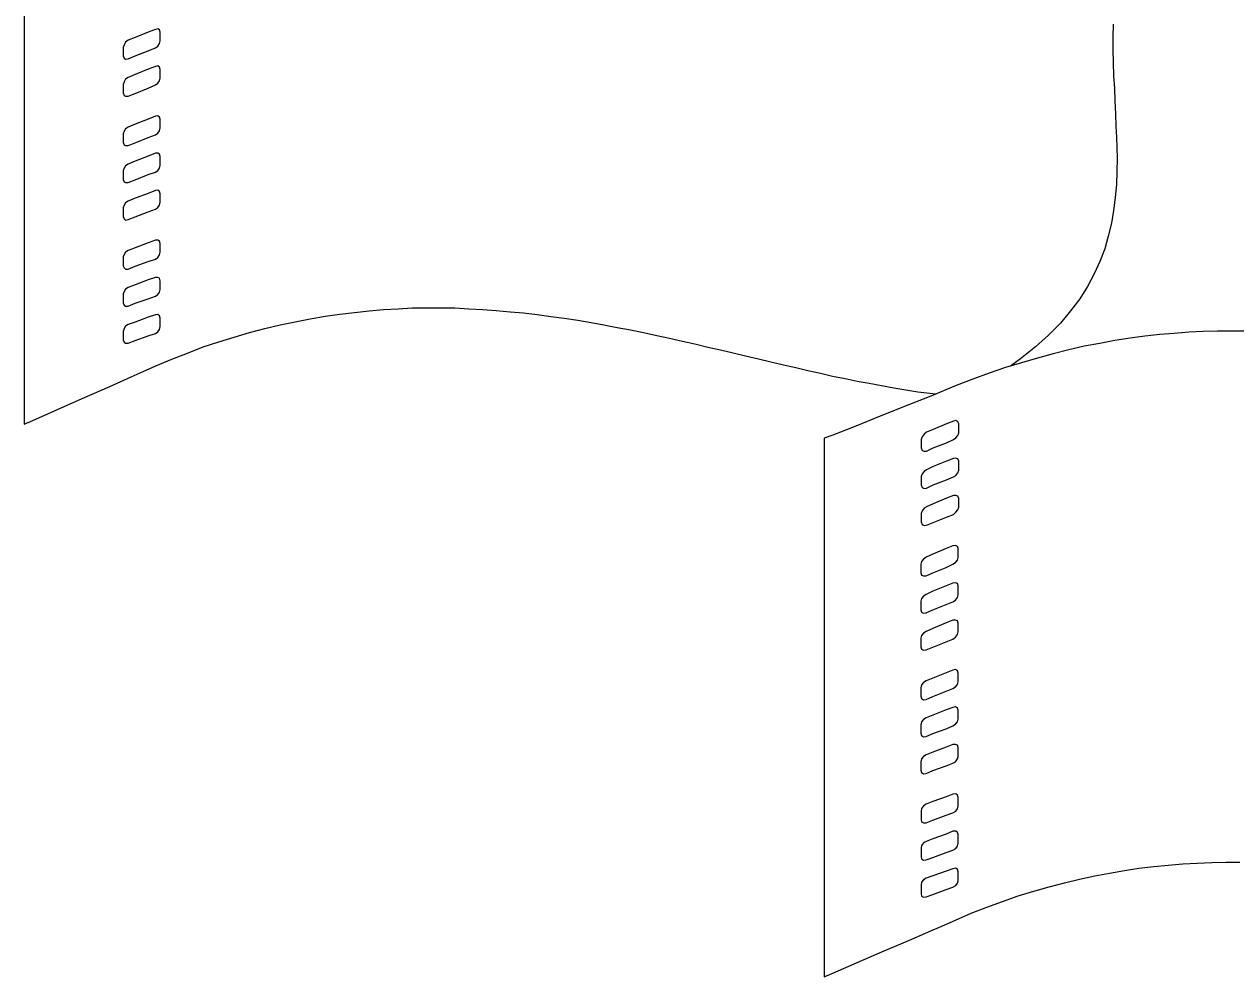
# Model space of a CAD drawing. Extents: x 638850 to 644908, y 297188 to 298900.
# Drawn here: x 639189.53 to 639236.03, y 297900.07 to 297936.65 of the extents above; entities that cross this region are included whole.
import ezdxf

# ---------------------------------------------------------------- set-up
doc = ezdxf.new("R2010")
doc.units = 0
doc.layers.add('16', color=7, linetype='Continuous')
doc.layers.add('2', color=7, linetype='Continuous')

msp = doc.modelspace()

# ---------------------------------------------------------------- linework, layer by layer
at = {"layer": '16'}
for points in [[(639194.564, 297935.742), (639194.656, 297935.804), (639194.718, 297935.912), (639194.748, 297936.02), (639194.748, 297936.02), (639194.748, 297936.099), (639194.748, 297936.269), (639194.748, 297936.344), (639194.748, 297936.344), (639194.718, 297936.439), (639194.656, 297936.469), (639194.564, 297936.452), (639194.564, 297936.452), (639194.286, 297936.344), (639193.792, 297936.145), (639193.514, 297936.037), (639193.514, 297936.037), (639193.42, 297935.958), (639193.36, 297935.867), (639193.328, 297935.759), (639193.328, 297935.759), (639193.328, 297935.68), (639193.328, 297935.513), (639193.328, 297935.435), (639193.328, 297935.435), (639193.36, 297935.343), (639193.42, 297935.31), (639193.514, 297935.327), (639193.514, 297935.327), (639193.792, 297935.435), (639194.286, 297935.634), (639194.564, 297935.742), (639194.564, 297935.742), (639194.564, 297935.742)], [(639194.564, 297934.322), (639194.656, 297934.384), (639194.718, 297934.476), (639194.748, 297934.584), (639194.748, 297934.584), (639194.748, 297934.662), (639194.748, 297934.832), (639194.748, 297934.908), (639194.748, 297934.908), (639194.718, 297935.003), (639194.656, 297935.048), (639194.564, 297935.032), (639194.564, 297935.032), (639194.286, 297934.924), (639193.792, 297934.724), (639193.514, 297934.6), (639193.514, 297934.6), (639193.42, 297934.538), (639193.36, 297934.446), (639193.328, 297934.338), (639193.328, 297934.338), (639193.328, 297934.26), (639193.328, 297934.09), (639193.328, 297934.014), (639193.328, 297934.014), (639193.36, 297933.92), (639193.42, 297933.89), (639193.514, 297933.89), (639193.514, 297933.89), (639193.792, 297933.998), (639194.286, 297934.198), (639194.564, 297934.322), (639194.564, 297934.322), (639194.564, 297934.322)], [(639194.564, 297932.408), (639194.656, 297932.47), (639194.718, 297932.562), (639194.748, 297932.67), (639194.748, 297932.67), (639194.748, 297932.762), (639194.748, 297932.918), (639194.748, 297933.01), (639194.748, 297933.01), (639194.718, 297933.088), (639194.656, 297933.134), (639194.564, 297933.118), (639194.564, 297933.118), (639194.286, 297933.01), (639193.792, 297932.81), (639193.514, 297932.702), (639193.514, 297932.702), (639193.42, 297932.64), (639193.36, 297932.546), (639193.328, 297932.438), (639193.328, 297932.438), (639193.328, 297932.362), (639193.328, 297932.192), (639193.328, 297932.114), (639193.328, 297932.114), (639193.36, 297932.022), (639193.42, 297931.989), (639193.514, 297931.989), (639193.514, 297931.989), (639193.792, 297932.097), (639194.286, 297932.3), (639194.564, 297932.408), (639194.564, 297932.408), (639194.564, 297932.408)], [(639194.564, 297930.971), (639194.656, 297931.034), (639194.718, 297931.125), (639194.748, 297931.233), (639194.748, 297931.233), (639194.748, 297931.325), (639194.748, 297931.482), (639194.748, 297931.574), (639194.748, 297931.574), (639194.718, 297931.665), (639194.656, 297931.698), (639194.564, 297931.698), (639194.564, 297931.698), (639194.286, 297931.59), (639193.792, 297931.387), (639193.514, 297931.279), (639193.514, 297931.279), (639193.42, 297931.217), (639193.36, 297931.125), (639193.328, 297931.017), (639193.328, 297931.017), (639193.328, 297930.939), (639193.328, 297930.772), (639193.328, 297930.693), (639193.328, 297930.693), (639193.36, 297930.602), (639193.42, 297930.569), (639193.514, 297930.569), (639193.514, 297930.569), (639193.792, 297930.677), (639194.286, 297930.88), (639194.564, 297930.971), (639194.564, 297930.971), (639194.564, 297930.971)], [(639194.564, 297929.551), (639194.656, 297929.613), (639194.718, 297929.705), (639194.748, 297929.813), (639194.748, 297929.813), (639194.748, 297929.889), (639194.748, 297930.059), (639194.748, 297930.137), (639194.748, 297930.137), (639194.718, 297930.229), (639194.656, 297930.275), (639194.564, 297930.261), (639194.564, 297930.261), (639194.286, 297930.153), (639193.792, 297929.967), (639193.514, 297929.859), (639193.514, 297929.859), (639193.42, 297929.797), (639193.36, 297929.705), (639193.328, 297929.597), (639193.328, 297929.597), (639193.328, 297929.519), (639193.328, 297929.349), (639193.328, 297929.273), (639193.328, 297929.273), (639193.36, 297929.179), (639193.42, 297929.133), (639193.514, 297929.149), (639193.514, 297929.149), (639193.792, 297929.257), (639194.286, 297929.443), (639194.564, 297929.551), (639194.564, 297929.551), (639194.564, 297929.551)], [(639194.564, 297927.634), (639194.656, 297927.696), (639194.718, 297927.791), (639194.748, 297927.899), (639194.748, 297927.899), (639194.748, 297927.991), (639194.748, 297928.145), (639194.748, 297928.236), (639194.748, 297928.236), (639194.718, 297928.315), (639194.656, 297928.361), (639194.564, 297928.361), (639194.564, 297928.361), (639194.286, 297928.253), (639193.792, 297928.069), (639193.514, 297927.958), (639193.514, 297927.958), (639193.42, 297927.899), (639193.36, 297927.804), (639193.328, 297927.713), (639193.328, 297927.713), (639193.328, 297927.621), (639193.328, 297927.464), (639193.328, 297927.372), (639193.328, 297927.372), (639193.36, 297927.297), (639193.42, 297927.248), (639193.514, 297927.248), (639193.514, 297927.248), (639193.792, 297927.356), (639194.286, 297927.542), (639194.564, 297927.634), (639194.564, 297927.634), (639194.564, 297927.634)], [(639194.564, 297926.214), (639194.656, 297926.276), (639194.718, 297926.368), (639194.748, 297926.462), (639194.748, 297926.462), (639194.748, 297926.554), (639194.748, 297926.708), (639194.748, 297926.8), (639194.748, 297926.8), (639194.718, 297926.894), (639194.656, 297926.924), (639194.564, 297926.924), (639194.564, 297926.924), (639194.286, 297926.832), (639193.792, 297926.646), (639193.514, 297926.538), (639193.514, 297926.538), (639193.42, 297926.476), (639193.36, 297926.384), (639193.328, 297926.292), (639193.328, 297926.292), (639193.328, 297926.198), (639193.328, 297926.044), (639193.328, 297925.952), (639193.328, 297925.952), (639193.36, 297925.86), (639193.42, 297925.828), (639193.514, 297925.828), (639193.514, 297925.828), (639193.792, 297925.936), (639194.286, 297926.106), (639194.564, 297926.214), (639194.564, 297926.214), (639194.564, 297926.214)], [(639194.564, 297924.778), (639194.656, 297924.84), (639194.718, 297924.932), (639194.748, 297925.04), (639194.748, 297925.04), (639194.748, 297925.118), (639194.748, 297925.288), (639194.748, 297925.366), (639194.748, 297925.366), (639194.718, 297925.458), (639194.656, 297925.504), (639194.564, 297925.488), (639194.564, 297925.488), (639194.286, 297925.396), (639193.792, 297925.21), (639193.514, 297925.118), (639193.514, 297925.118), (639193.42, 297925.056), (639193.36, 297924.964), (639193.328, 297924.856), (639193.328, 297924.856), (639193.328, 297924.778), (639193.328, 297924.624), (639193.328, 297924.532), (639193.328, 297924.532), (639193.36, 297924.437), (639193.42, 297924.408), (639193.514, 297924.408), (639193.514, 297924.408), (639193.792, 297924.5), (639194.286, 297924.686), (639194.564, 297924.778), (639194.564, 297924.778), (639194.564, 297924.778)], [(639225.196, 297920.701), (639225.29, 297920.763), (639225.366, 297920.857), (639225.398, 297920.965), (639225.398, 297920.965), (639225.398, 297921.057), (639225.398, 297921.211), (639225.398, 297921.303), (639225.398, 297921.303), (639225.366, 297921.381), (639225.29, 297921.427), (639225.196, 297921.411), (639225.196, 297921.411), (639224.934, 297921.303), (639224.424, 297921.087), (639224.162, 297920.979), (639224.162, 297920.979), (639224.07, 297920.903), (639223.992, 297920.809), (639223.962, 297920.701), (639223.962, 297920.701), (639223.962, 297920.625), (639223.962, 297920.455), (639223.962, 297920.377), (639223.962, 297920.377), (639223.992, 297920.285), (639224.07, 297920.252), (639224.162, 297920.252), (639224.162, 297920.252), (639224.424, 297920.377), (639224.934, 297920.579), (639225.196, 297920.701), (639225.196, 297920.701), (639225.196, 297920.701)], [(639225.196, 297919.264), (639225.29, 297919.326), (639225.366, 297919.421), (639225.398, 297919.529), (639225.398, 297919.529), (639225.398, 297919.621), (639225.398, 297919.775), (639225.398, 297919.866), (639225.398, 297919.866), (639225.366, 297919.961), (639225.29, 297919.991), (639225.196, 297919.974), (639225.196, 297919.974), (639224.934, 297919.866), (639224.424, 297919.667), (639224.162, 297919.542), (639224.162, 297919.542), (639224.07, 297919.48), (639223.992, 297919.388), (639223.962, 297919.28), (639223.962, 297919.28), (639223.962, 297919.202), (639223.962, 297919.035), (639223.962, 297918.956), (639223.962, 297918.956), (639223.992, 297918.865), (639224.07, 297918.819), (639224.162, 297918.832), (639224.162, 297918.832), (639224.424, 297918.956), (639224.934, 297919.156), (639225.196, 297919.264), (639225.196, 297919.264), (639225.196, 297919.264)], [(639225.196, 297917.828), (639225.29, 297917.906), (639225.366, 297917.998), (639225.398, 297918.106), (639225.398, 297918.106), (639225.398, 297918.184), (639225.398, 297918.354), (639225.398, 297918.433), (639225.398, 297918.433), (639225.366, 297918.524), (639225.29, 297918.554), (639225.196, 297918.554), (639225.196, 297918.554), (639224.934, 297918.446), (639224.424, 297918.23), (639224.162, 297918.122), (639224.162, 297918.122), (639224.07, 297918.06), (639223.992, 297917.968), (639223.962, 297917.86), (639223.962, 297917.86), (639223.962, 297917.768), (639223.962, 297917.612), (639223.962, 297917.536), (639223.962, 297917.536), (639223.992, 297917.442), (639224.07, 297917.396), (639224.162, 297917.412), (639224.162, 297917.412), (639224.424, 297917.52), (639224.934, 297917.72), (639225.196, 297917.828), (639225.196, 297917.828), (639225.196, 297917.828)], [(639225.18, 297915.911), (639225.274, 297915.973), (639225.35, 297916.067), (639225.382, 297916.175), (639225.382, 297916.175), (639225.382, 297916.267), (639225.382, 297916.421), (639225.382, 297916.513), (639225.382, 297916.513), (639225.35, 297916.591), (639225.274, 297916.637), (639225.18, 297916.621), (639225.18, 297916.621), (639224.918, 297916.513), (639224.408, 297916.297), (639224.146, 297916.189), (639224.146, 297916.189), (639224.054, 297916.113), (639223.976, 297916.019), (639223.946, 297915.911), (639223.946, 297915.911), (639223.946, 297915.835), (639223.946, 297915.665), (639223.946, 297915.587), (639223.946, 297915.587), (639223.976, 297915.495), (639224.054, 297915.463), (639224.146, 297915.463), (639224.146, 297915.463), (639224.408, 297915.587), (639224.918, 297915.789), (639225.18, 297915.911), (639225.18, 297915.911), (639225.18, 297915.911)], [(639225.18, 297914.474), (639225.274, 297914.537), (639225.35, 297914.631), (639225.382, 297914.739), (639225.382, 297914.739), (639225.382, 297914.831), (639225.382, 297914.985), (639225.382, 297915.077), (639225.382, 297915.077), (639225.35, 297915.171), (639225.274, 297915.201), (639225.18, 297915.185), (639225.18, 297915.185), (639224.918, 297915.077), (639224.408, 297914.877), (639224.146, 297914.753), (639224.146, 297914.753), (639224.054, 297914.69), (639223.976, 297914.599), (639223.946, 297914.491), (639223.946, 297914.491), (639223.946, 297914.412), (639223.946, 297914.245), (639223.946, 297914.167), (639223.946, 297914.167), (639223.976, 297914.075), (639224.054, 297914.029), (639224.146, 297914.042), (639224.146, 297914.042), (639224.408, 297914.167), (639224.918, 297914.366), (639225.18, 297914.474), (639225.18, 297914.474), (639225.18, 297914.474)], [(639225.18, 297913.038), (639225.274, 297913.116), (639225.35, 297913.208), (639225.382, 297913.316), (639225.382, 297913.316), (639225.382, 297913.394), (639225.382, 297913.565), (639225.382, 297913.643), (639225.382, 297913.643), (639225.35, 297913.735), (639225.274, 297913.764), (639225.18, 297913.764), (639225.18, 297913.764), (639224.918, 297913.656), (639224.408, 297913.44), (639224.146, 297913.332), (639224.146, 297913.332), (639224.054, 297913.27), (639223.976, 297913.178), (639223.946, 297913.07), (639223.946, 297913.07), (639223.946, 297912.979), (639223.946, 297912.822), (639223.946, 297912.746), (639223.946, 297912.746), (639223.976, 297912.652), (639224.054, 297912.606), (639224.146, 297912.622), (639224.146, 297912.622), (639224.408, 297912.73), (639224.918, 297912.93), (639225.18, 297913.038), (639225.18, 297913.038), (639225.18, 297913.038)], [(639225.18, 297911.14), (639225.274, 297911.202), (639225.35, 297911.294), (639225.382, 297911.402), (639225.382, 297911.402), (639225.382, 297911.48), (639225.382, 297911.65), (639225.382, 297911.726), (639225.382, 297911.726), (639225.35, 297911.82), (639225.274, 297911.866), (639225.18, 297911.85), (639225.18, 297911.85), (639224.918, 297911.742), (639224.408, 297911.542), (639224.146, 297911.434), (639224.146, 297911.434), (639224.054, 297911.372), (639223.976, 297911.278), (639223.946, 297911.17), (639223.946, 297911.17), (639223.946, 297911.094), (639223.946, 297910.924), (639223.946, 297910.846), (639223.946, 297910.846), (639223.976, 297910.754), (639224.054, 297910.708), (639224.146, 297910.721), (639224.146, 297910.721), (639224.408, 297910.829), (639224.918, 297911.032), (639225.18, 297911.14), (639225.18, 297911.14), (639225.18, 297911.14)], [(639225.18, 297909.704), (639225.274, 297909.766), (639225.35, 297909.857), (639225.382, 297909.965), (639225.382, 297909.965), (639225.382, 297910.057), (639225.382, 297910.214), (639225.382, 297910.306), (639225.382, 297910.306), (639225.35, 297910.384), (639225.274, 297910.43), (639225.18, 297910.414), (639225.18, 297910.414), (639224.918, 297910.322), (639224.408, 297910.119), (639224.146, 297910.011), (639224.146, 297910.011), (639224.054, 297909.949), (639223.976, 297909.857), (639223.946, 297909.749), (639223.946, 297909.749), (639223.946, 297909.671), (639223.946, 297909.504), (639223.946, 297909.425), (639223.946, 297909.425), (639223.976, 297909.334), (639224.054, 297909.285), (639224.146, 297909.301), (639224.146, 297909.301), (639224.408, 297909.409), (639224.918, 297909.596), (639225.18, 297909.704), (639225.18, 297909.704), (639225.18, 297909.704)], [(639225.18, 297908.267), (639225.274, 297908.329), (639225.35, 297908.437), (639225.382, 297908.529), (639225.382, 297908.529), (639225.382, 297908.624), (639225.382, 297908.777), (639225.382, 297908.869), (639225.382, 297908.869), (639225.35, 297908.961), (639225.274, 297908.993), (639225.18, 297908.993), (639225.18, 297908.993), (639224.918, 297908.885), (639224.408, 297908.699), (639224.146, 297908.591), (639224.146, 297908.591), (639224.054, 297908.529), (639223.976, 297908.437), (639223.946, 297908.329), (639223.946, 297908.329), (639223.946, 297908.237), (639223.946, 297908.081), (639223.946, 297908.005), (639223.946, 297908.005), (639223.976, 297907.911), (639224.054, 297907.865), (639224.146, 297907.881), (639224.146, 297907.881), (639224.408, 297907.989), (639224.918, 297908.175), (639225.18, 297908.267), (639225.18, 297908.267), (639225.18, 297908.267)], [(639225.18, 297906.366), (639225.288, 297906.428), (639225.35, 297906.523), (639225.382, 297906.631), (639225.382, 297906.631), (639225.382, 297906.723), (639225.382, 297906.877), (639225.382, 297906.968), (639225.382, 297906.968), (639225.35, 297907.047), (639225.288, 297907.093), (639225.18, 297907.079), (639225.18, 297907.079), (639224.918, 297906.985), (639224.408, 297906.801), (639224.146, 297906.693), (639224.146, 297906.693), (639224.054, 297906.631), (639223.976, 297906.536), (639223.962, 297906.428), (639223.962, 297906.428), (639223.962, 297906.353), (639223.962, 297906.183), (639223.962, 297906.104), (639223.962, 297906.104), (639223.976, 297906.013), (639224.054, 297905.98), (639224.146, 297905.98), (639224.146, 297905.98), (639224.408, 297906.088), (639224.918, 297906.275), (639225.18, 297906.366), (639225.18, 297906.366), (639225.18, 297906.366)], [(639225.18, 297904.93), (639225.288, 297904.992), (639225.35, 297905.087), (639225.382, 297905.195), (639225.382, 297905.195), (639225.382, 297905.286), (639225.382, 297905.44), (639225.382, 297905.535), (639225.382, 297905.535), (639225.35, 297905.61), (639225.288, 297905.656), (639225.18, 297905.656), (639225.18, 297905.656), (639224.918, 297905.548), (639224.408, 297905.365), (639224.146, 297905.27), (639224.146, 297905.27), (639224.054, 297905.208), (639223.976, 297905.116), (639223.962, 297905.008), (639223.962, 297905.008), (639223.962, 297904.93), (639223.962, 297904.763), (639223.962, 297904.684), (639223.962, 297904.684), (639223.976, 297904.592), (639224.054, 297904.544), (639224.146, 297904.56), (639224.146, 297904.56), (639224.408, 297904.652), (639224.918, 297904.838), (639225.18, 297904.93), (639225.18, 297904.93), (639225.18, 297904.93)], [(639225.18, 297903.51), (639225.288, 297903.572), (639225.35, 297903.664), (639225.382, 297903.758), (639225.382, 297903.758), (639225.382, 297903.85), (639225.382, 297904.02), (639225.382, 297904.098), (639225.382, 297904.098), (639225.35, 297904.19), (639225.288, 297904.236), (639225.18, 297904.22), (639225.18, 297904.22), (639224.918, 297904.128), (639224.408, 297903.942), (639224.146, 297903.85), (639224.146, 297903.85), (639224.054, 297903.788), (639223.976, 297903.696), (639223.962, 297903.588), (639223.962, 297903.588), (639223.962, 297903.51), (639223.962, 297903.34), (639223.962, 297903.264), (639223.962, 297903.264), (639223.976, 297903.17), (639224.054, 297903.124), (639224.146, 297903.14), (639224.146, 297903.14), (639224.408, 297903.232), (639224.918, 297903.418), (639225.18, 297903.51), (639225.18, 297903.51), (639225.18, 297903.51)]]:
    msp.add_lwpolyline(points, dxfattribs=at)
at = {"layer": '2'}
for points in [[(639189.53, 297941.752), (639189.53, 297921.29), (639189.53, 297921.29), (639189.854, 297921.427), (639190.688, 297921.799), (639191.755, 297922.276), (639192.819, 297922.739), (639193.636, 297923.113), (639193.98, 297923.263), (639193.98, 297923.263), (639194.579, 297923.529), (639195.197, 297923.79), (639195.803, 297924.022), (639196.401, 297924.256), (639197.004, 297924.454), (639197.591, 297924.638), (639198.179, 297924.811), (639198.764, 297924.964), (639199.353, 297925.102), (639199.925, 297925.228), (639200.51, 297925.336), (639201.083, 297925.444), (639201.639, 297925.518), (639202.208, 297925.581), (639202.764, 297925.646), (639203.322, 297925.691), (639203.878, 297925.72), (639204.418, 297925.754), (639204.974, 297925.754), (639205.514, 297925.754), (639206.054, 297925.754), (639206.596, 297925.72), (639207.12, 297925.691), (639207.644, 297925.66), (639208.184, 297925.612), (639208.695, 297925.567), (639209.222, 297925.504), (639209.748, 297925.426)], [(639231.328, 297936.652), (639231.311, 297936.158), (639231.311, 297935.664), (639231.328, 297935.17), (639231.344, 297934.676), (639231.374, 297934.182), (639231.39, 297933.704), (639231.419, 297933.21), (639231.436, 297932.729), (639231.436, 297932.729), (639231.452, 297932.311), (639231.465, 297931.908), (639231.482, 297931.509), (639231.482, 297931.509), (639231.465, 297931.001), (639231.452, 297930.491), (639231.406, 297929.997), (639231.344, 297929.503), (639231.266, 297929.009), (639231.141, 297928.514), (639231.004, 297928.02), (639230.817, 297927.54), (639230.601, 297927.062), (639230.339, 297926.584), (639230.045, 297926.106), (639229.691, 297925.642), (639229.305, 297925.177), (639228.841, 297924.716), (639228.347, 297924.267), (639227.774, 297923.803), (639227.391, 297923.525)], [(639209.744, 297925.426), (639210.254, 297925.366), (639210.781, 297925.288), (639211.288, 297925.196), (639211.782, 297925.102), (639212.293, 297925.01), (639212.803, 297924.918), (639213.297, 297924.81), (639213.807, 297924.702), (639214.301, 297924.594), (639214.796, 297924.483), (639215.273, 297924.375), (639215.768, 297924.254), (639216.262, 297924.146), (639216.742, 297924.038), (639217.22, 297923.914), (639217.714, 297923.806), (639218.192, 297923.681), (639218.673, 297923.573), (639219.151, 297923.465), (639219.612, 297923.357), (639220.093, 297923.249), (639220.555, 297923.141), (639221.035, 297923.05), (639221.497, 297922.939), (639221.961, 297922.863), (639222.439, 297922.772), (639222.904, 297922.693), (639223.365, 297922.615), (639223.83, 297922.539), (639224.294, 297922.477), (639224.529, 297922.453)], [(639236.411, 297924.87), (639235.871, 297924.87), (639235.331, 297924.87), (639234.786, 297924.854), (639234.23, 297924.825), (639233.675, 297924.775), (639233.121, 297924.73), (639232.55, 297924.667), (639231.976, 297924.593), (639231.391, 297924.501), (639230.822, 297924.393), (639230.216, 297924.283), (639229.627, 297924.143), (639229.028, 297923.99), (639228.425, 297923.833), (639227.807, 297923.65), (639227.19, 297923.464), (639226.571, 297923.248), (639225.939, 297923.016), (639225.305, 297922.771), (639224.657, 297922.507), (639224.657, 297922.507), (639224.333, 297922.368), (639223.514, 297922.044), (639222.447, 297921.628), (639221.381, 297921.193), (639220.564, 297920.872), (639220.24, 297920.748), (639220.24, 297920.748), (639220.24, 297900.068), (639220.24, 297900.068), (639220.564, 297900.205), (639221.381, 297900.563), (639222.447, 297901.027), (639223.514, 297901.472), (639224.333, 297901.828), (639224.657, 297901.969), (639224.657, 297901.969), (639225.275, 297902.244), (639225.876, 297902.507), (639226.479, 297902.739), (639227.082, 297902.955), (639227.683, 297903.171), (639228.286, 297903.358), (639228.873, 297903.526), (639229.46, 297903.682), (639230.03, 297903.821), (639230.619, 297903.943), (639231.191, 297904.051), (639231.76, 297904.145), (639232.316, 297904.237), (639232.889, 297904.298), (639233.445, 297904.361), (639234.001, 297904.406), (639234.554, 297904.438), (639235.11, 297904.453), (639235.655, 297904.469), (639236.195, 297904.469)]]:
    msp.add_lwpolyline(points, dxfattribs=at)

doc.saveas('drawing.dxf')
